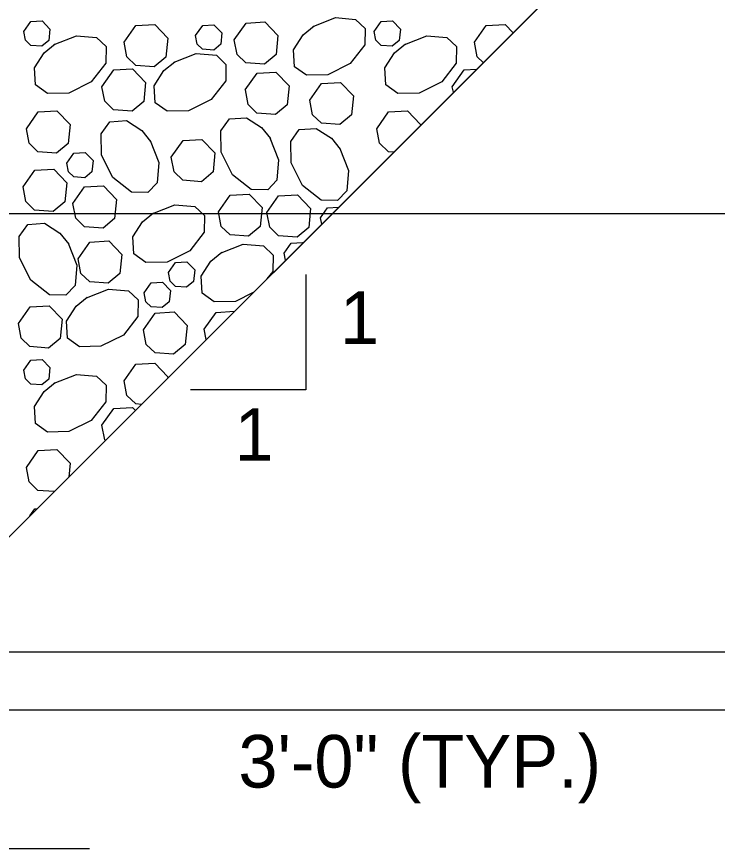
# Model space of a CAD drawing. Extents: x 636530 to 644067, y 294168 to 299122.
# Drawn here: x 643643.24 to 643683.22, y 296108.11 to 296155.55 of the extents above; entities that cross this region are included whole.
import ezdxf

# ---------------------------------------------------------------- set-up
doc = ezdxf.new("R2010")
doc.units = 0
doc.layers.add('1', color=7, linetype='Continuous')

msp = doc.modelspace()

# ---------------------------------------------------------------- linework, layer by layer
at = {"layer": '1'}
for p, q in [((643638.386, 296121.465), (643689.187, 296172.266)), ((643638.389, 296121.468), (643689.187, 296172.266)), ((643627.547, 296144.325), (643722.985, 296144.325)), ((643659.744, 296140.84), (643659.744, 296134.255)), ((643659.744, 296134.255), (643653.159, 296134.255)), ((643319.786, 296119.325), (643713.146, 296119.325)), ((643623.146, 296116.014), (643713.146, 296116.014)), ((643607.827, 296108.109), (643647.397, 296108.109))]:
    msp.add_line(p, q, dxfattribs=at)
for points in [[(643660.164, 296154.995), (643661.422, 296155.493), (643662.577, 296155.394), (643663.126, 296154.872), (643663.109, 296153.934), (643662.275, 296152.869), (643660.987, 296152.225), (643659.773, 296152.204), (643659.09, 296152.689), (643659.025, 296153.656), (643659.58, 296154.521), (643660.215, 296155.027)], [(643643.645, 296154.699), (643644.049, 296155.273), (643644.693, 296155.309), (643645.14, 296154.845), (643645.076, 296154.195), (643644.678, 296153.864), (643644.042, 296153.91), (643643.743, 296154.2), (643643.646, 296154.699)], [(643649.37, 296154.085), (643650.043, 296155.041), (643651.116, 296155.103), (643651.862, 296154.329), (643651.754, 296153.245), (643651.091, 296152.693), (643650.031, 296152.77), (643649.533, 296153.254), (643649.371, 296154.085)], [(643653.449, 296154.478), (643653.853, 296155.052), (643654.497, 296155.089), (643654.945, 296154.624), (643654.88, 296153.974), (643654.482, 296153.643), (643653.846, 296153.689), (643653.547, 296153.979), (643653.45, 296154.478)], [(643655.653, 296154.23), (643656.325, 296155.187), (643657.398, 296155.248), (643658.144, 296154.474), (643658.036, 296153.39), (643657.373, 296152.839), (643656.314, 296152.915), (643655.815, 296153.399), (643655.653, 296154.23)], [(643663.634, 296154.699), (643664.037, 296155.273), (643664.681, 296155.309), (643665.129, 296154.845), (643665.064, 296154.195), (643664.666, 296153.864), (643664.03, 296153.91), (643663.731, 296154.2), (643663.634, 296154.699)], [(643669.359, 296154.085), (643670.031, 296155.041), (643671.104, 296155.103), (643671.556, 296154.634)], [(643645.387, 296153.962), (643646.645, 296154.461), (643647.8, 296154.361), (643648.349, 296153.839), (643648.332, 296152.902), (643647.498, 296151.836), (643646.211, 296151.192), (643644.997, 296151.171), (643644.314, 296151.657), (643644.249, 296152.623), (643644.803, 296153.488), (643645.438, 296153.995)], [(643665.376, 296153.962), (643666.633, 296154.461), (643667.789, 296154.361), (643668.338, 296153.839), (643668.32, 296152.902), (643667.487, 296151.836), (643666.199, 296151.192), (643664.985, 296151.171), (643664.302, 296151.657), (643664.237, 296152.623), (643664.792, 296153.488), (643665.427, 296153.995)], [(643669.853, 296152.932), (643669.521, 296153.254), (643669.359, 296154.085)], [(643652.22, 296152.946), (643653.477, 296153.444), (643654.633, 296153.344), (643655.182, 296152.822), (643655.164, 296151.885), (643654.331, 296150.82), (643653.043, 296150.176), (643651.829, 296150.154), (643651.146, 296150.64), (643651.081, 296151.607), (643651.636, 296152.471), (643652.271, 296152.978)], [(643648.105, 296151.555), (643648.778, 296152.511), (643649.851, 296152.573), (643650.597, 296151.799), (643650.489, 296150.715), (643649.826, 296150.163), (643648.766, 296150.24), (643648.268, 296150.724), (643648.106, 296151.555)], [(643668.094, 296151.555), (643668.766, 296152.511), (643669.473, 296152.552)], [(643656.285, 296151.367), (643656.957, 296152.324), (643658.031, 296152.385), (643658.777, 296151.611), (643658.669, 296150.527), (643658.006, 296149.976), (643656.946, 296150.052), (643656.448, 296150.536), (643656.286, 296151.367)], [(643659.961, 296150.782), (643660.633, 296151.738), (643661.706, 296151.799), (643662.452, 296151.026), (643662.344, 296149.942), (643661.681, 296149.39), (643660.622, 296149.467), (643660.123, 296149.95), (643659.961, 296150.781)], [(643668.157, 296151.235), (643668.094, 296151.555)], [(643643.794, 296149.155), (643644.467, 296150.112), (643645.54, 296150.173), (643646.286, 296149.399), (643646.178, 296148.315), (643645.515, 296147.764), (643644.455, 296147.84), (643643.957, 296148.324), (643643.795, 296149.155)], [(643663.783, 296149.155), (643664.455, 296150.112), (643665.528, 296150.173), (643666.275, 296149.399), (643666.27, 296149.349)], [(643657.684, 296148.643), (643658.183, 296147.385), (643658.083, 296146.23), (643657.561, 296145.681), (643656.623, 296145.698), (643655.558, 296146.532), (643654.914, 296147.82), (643654.893, 296149.033), (643655.378, 296149.717), (643656.345, 296149.781), (643657.21, 296149.227), (643657.716, 296148.592)], [(643650.851, 296148.48), (643651.35, 296147.223), (643651.25, 296146.067), (643650.728, 296145.518), (643649.791, 296145.536), (643648.726, 296146.369), (643648.082, 296147.657), (643648.06, 296148.871), (643648.546, 296149.554), (643649.513, 296149.618), (643650.377, 296149.064), (643650.884, 296148.429)], [(643661.67, 296148.033), (643662.168, 296146.775), (643662.069, 296145.62), (643661.547, 296145.071), (643660.609, 296145.088), (643659.544, 296145.922), (643658.9, 296147.21), (643658.879, 296148.423), (643659.364, 296149.107), (643660.331, 296149.171), (643661.196, 296148.617), (643661.702, 296147.982)], [(643664.74, 296147.819), (643664.444, 296147.84), (643663.945, 296148.324), (643663.783, 296149.155)], [(643652.059, 296147.529), (643652.731, 296148.485), (643653.805, 296148.546), (643654.551, 296147.773), (643654.443, 296146.689), (643653.78, 296146.137), (643652.72, 296146.214), (643652.222, 296146.697), (643652.06, 296147.529)], [(643646.104, 296147.196), (643646.508, 296147.77), (643647.152, 296147.807), (643647.599, 296147.342), (643647.535, 296146.692), (643647.137, 296146.361), (643646.501, 296146.407), (643646.202, 296146.697), (643646.105, 296147.196)], [(643643.606, 296145.835), (643644.278, 296146.791), (643645.352, 296146.852), (643646.098, 296146.079), (643645.99, 296144.994), (643645.327, 296144.443), (643644.267, 296144.52), (643643.768, 296145.003), (643643.607, 296145.834)], [(643646.447, 296144.885), (643647.119, 296145.841), (643648.192, 296145.903), (643648.939, 296145.129), (643648.831, 296144.045), (643648.168, 296143.493), (643647.108, 296143.57), (643646.609, 296144.054), (643646.447, 296144.885)], [(643654.75, 296144.411), (643655.422, 296145.368), (643656.495, 296145.429), (643657.241, 296144.655), (643657.133, 296143.571), (643656.47, 296143.02), (643655.411, 296143.096), (643654.912, 296143.58), (643654.75, 296144.411)], [(643657.515, 296144.37), (643658.187, 296145.327), (643659.261, 296145.388), (643660.007, 296144.614), (643659.899, 296143.53), (643659.236, 296142.979), (643658.176, 296143.056), (643657.678, 296143.539), (643657.516, 296144.37)], [(643651, 296144.324), (643652.257, 296144.822), (643653.413, 296144.722), (643653.962, 296144.2), (643653.944, 296143.263), (643653.111, 296142.198), (643651.823, 296141.554), (643650.609, 296141.532), (643649.926, 296142.018), (643649.861, 296142.985), (643650.416, 296143.849), (643651.05, 296144.356)], [(643660.574, 296144.075), (643660.977, 296144.649), (643661.606, 296144.685)], [(643660.643, 296143.722), (643660.574, 296144.075)], [(643646.174, 296142.624), (643646.673, 296141.366), (643646.573, 296140.211), (643646.051, 296139.662), (643645.114, 296139.679), (643644.048, 296140.513), (643643.405, 296141.8), (643643.383, 296143.014), (643643.869, 296143.697), (643644.836, 296143.762), (643645.7, 296143.208), (643646.207, 296142.573)], [(643646.746, 296141.739), (643647.418, 296142.695), (643648.492, 296142.756), (643649.238, 296141.983), (643649.13, 296140.899), (643648.467, 296140.347), (643647.407, 296140.424), (643646.908, 296140.907), (643646.746, 296141.739)], [(643654.901, 296142.077), (643656.159, 296142.576), (643657.314, 296142.476), (643657.864, 296141.954), (643657.846, 296141.016), (643657.519, 296140.598)], [(643658.493, 296142.057), (643658.897, 296142.631), (643659.541, 296142.668), (643659.565, 296142.643)], [(643656.731, 296139.81), (643655.725, 296139.307), (643654.511, 296139.286), (643653.828, 296139.771), (643653.763, 296140.738), (643654.317, 296141.603), (643654.952, 296142.109)], [(643658.573, 296141.651), (643658.494, 296142.057)], [(643651.905, 296140.954), (643652.308, 296141.528), (643652.952, 296141.565), (643653.4, 296141.101), (643653.335, 296140.45), (643652.937, 296140.119), (643652.301, 296140.165), (643652.002, 296140.455), (643651.905, 296140.954)], [(643650.518, 296139.788), (643650.921, 296140.362), (643651.565, 296140.398), (643652.013, 296139.934), (643651.948, 296139.284), (643651.55, 296138.953), (643650.914, 296138.999), (643650.615, 296139.289), (643650.518, 296139.788)], [(643647.216, 296139.515), (643648.474, 296140.014), (643649.629, 296139.914), (643650.178, 296139.392), (643650.16, 296138.454), (643649.327, 296137.389), (643648.039, 296136.745), (643646.825, 296136.724), (643646.142, 296137.209), (643646.077, 296138.176), (643646.632, 296139.041), (643647.267, 296139.547)], [(643643.339, 296138.041), (643644.011, 296138.997), (643645.085, 296139.058), (643645.831, 296138.285), (643645.723, 296137.201), (643645.06, 296136.649), (643644, 296136.726), (643643.501, 296137.209), (643643.34, 296138.041)], [(643650.473, 296137.686), (643651.145, 296138.642), (643652.219, 296138.704), (643652.965, 296137.93), (643652.857, 296136.846), (643652.194, 296136.294), (643651.134, 296136.371), (643650.635, 296136.855), (643650.474, 296137.686)], [(643653.941, 296137.726), (643654.614, 296138.682), (643655.663, 296138.742)], [(643654.057, 296137.136), (643653.942, 296137.725)], [(643643.645, 296135.384), (643644.049, 296135.958), (643644.693, 296135.995), (643645.14, 296135.531), (643645.076, 296134.88), (643644.678, 296134.549), (643644.042, 296134.595), (643643.743, 296134.886), (643643.646, 296135.384)], [(643649.37, 296134.77), (643650.043, 296135.727), (643651.116, 296135.788), (643651.862, 296135.014), (643651.854, 296134.933)], [(643645.387, 296134.648), (643646.645, 296135.146), (643647.8, 296135.047), (643648.349, 296134.525), (643648.332, 296133.587), (643647.498, 296132.522), (643646.211, 296131.878), (643644.997, 296131.857), (643644.314, 296132.342), (643644.249, 296133.309), (643644.803, 296134.174), (643645.438, 296134.68)], [(643650.353, 296133.432), (643650.031, 296133.456), (643649.533, 296133.939), (643649.371, 296134.77)], [(643648.105, 296132.24), (643648.778, 296133.197), (643649.851, 296133.258), (643650.012, 296133.091)], [(643648.3, 296131.378), (643648.268, 296131.409), (643648.106, 296132.24)], [(643643.794, 296129.841), (643644.467, 296130.797), (643645.54, 296130.858), (643646.286, 296130.085), (643646.207, 296129.285)], [(643645.38, 296128.459), (643644.455, 296128.526), (643643.957, 296129.01), (643643.795, 296129.841)], [(643643.997, 296127.075), (643644.278, 296127.476), (643644.405, 296127.483)]]:
    msp.add_lwpolyline(points, dxfattribs=at)

# ---------------------------------------------------------------- texts
for s, p in [('1', (643661.684, 296136.878)), ('1', (643655.667, 296130.216)), ('3\'-0" (TYP.)', (643655.891, 296111.577))]:
    msp.add_text(s, height=3, dxfattribs=at).set_placement(p)

doc.saveas('drawing.dxf')
